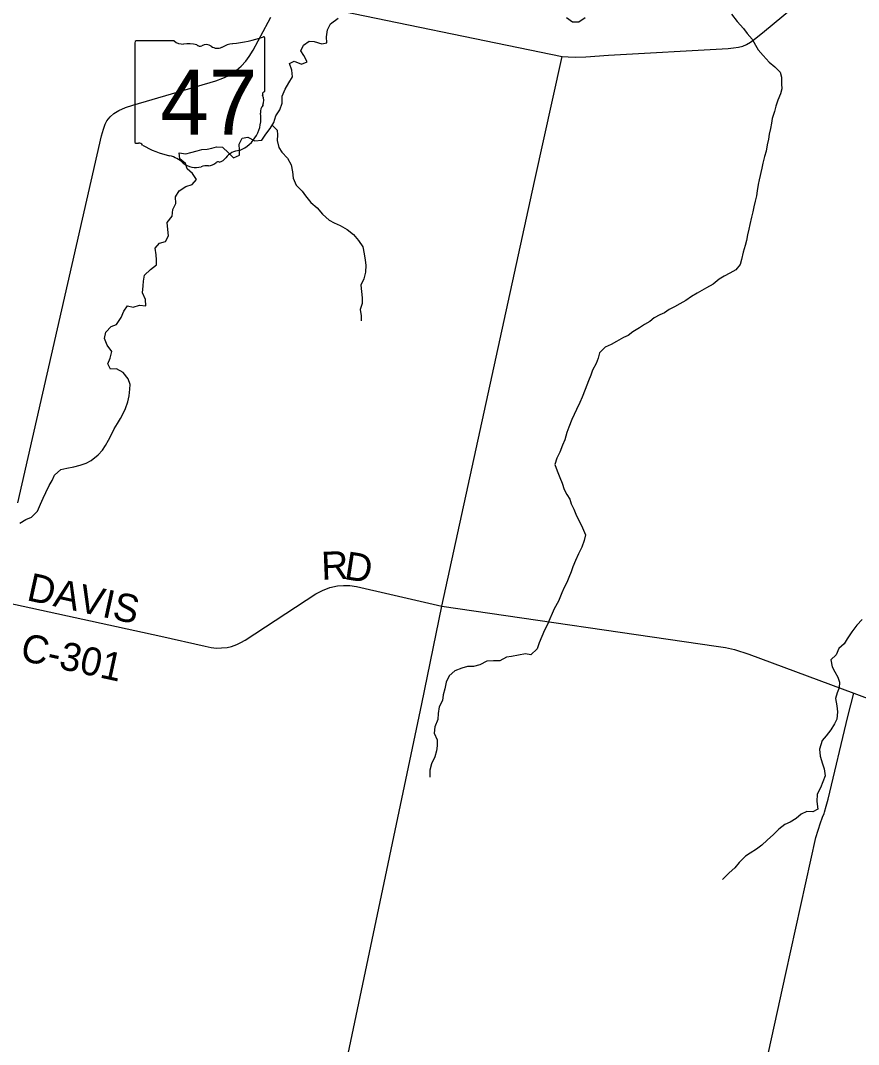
# Model space of a CAD drawing. Extents: x 0 to 34, y 0 to 22.
# Drawn here: x 3.441 to 4.289, y 17.618 to 18.655 of the extents above; entities that cross this region are included whole.
import ezdxf

# ---------------------------------------------------------------- set-up
doc = ezdxf.new("R2010")
doc.units = 0
for name, color, linetype in [('GM_X_County_Road', 7, 'Continuous'), ('GM_X_County_Road_Text', 7, 'Continuous'), ('GM_X_Minor_River', 7, 'Continuous'), ('GM_X_State_Location', 7, 'Continuous'), ('GM_X_State_Route', 7, 'Continuous'), ('GM_X_State_Shield', 7, 'Continuous'), ('GM_X_Township_Road', 7, 'Continuous')]:
    doc.layers.add(name, color=color, linetype=linetype)

msp = doc.modelspace()

# ---------------------------------------------------------------- linework, layer by layer
at = {"layer": 'GM_X_County_Road'}
for points in [[(3.7168, 17.3444), (3.8471, 17.9631), (3.8674, 18.0619), (3.961, 18.4917), (3.9891, 18.6184)], [(3.4167, 18.0678), (3.5827, 18.0315), (3.6276, 18.0214), (3.6338, 18.0202), (3.6391, 18.0196), (3.6442, 18.0197), (3.6498, 18.0202), (3.6544, 18.0213), (3.6599, 18.0233), (3.6639, 18.0252), (3.6681, 18.0277), (3.7396, 18.0743), (3.7464, 18.0777), (3.7538, 18.0807), (3.7617, 18.0824), (3.7679, 18.0829), (3.7742, 18.0828), (3.781, 18.0818), (3.8145, 18.0741), (3.8674, 18.0619)], [(3.8674, 18.0619), (4.1451, 18.0216), (4.1545, 18.02), (4.1635, 18.0181), (4.1781, 18.0135), (4.2845, 17.9738)], [(4.2845, 17.9738), (4.3365, 17.9544), (4.3804, 17.9434), (4.4713, 17.9204), (4.5061, 17.9115), (4.5154, 17.9092), (4.5321, 17.9065), (4.5787, 17.8994), (4.6179, 17.894), (4.8287, 17.8794), (4.8392, 17.8777), (4.8453, 17.8759), (4.8506, 17.8734), (4.8585, 17.8684), (4.8976, 17.8393), (4.9051, 17.8341), (4.9104, 17.8318), (4.9166, 17.8299), (4.9228, 17.8284), (4.9275, 17.8274), (5.1759, 17.7808)]]:
    msp.add_lwpolyline(points, dxfattribs=at)
at = {"layer": 'GM_X_Minor_River'}
for points in [[(3.7545, 18.6514), (3.7623, 18.6572)], [(3.9935, 18.6579), (3.9995, 18.6535), (4.0061, 18.6533), (4.0124, 18.6578)], [(4.1604, 18.661), (4.1664, 18.6537), (4.1726, 18.6465), (4.1763, 18.6417), (4.1816, 18.636), (4.1848, 18.6299), (4.1876, 18.6251), (4.1927, 18.6194), (4.1985, 18.6127), (4.2043, 18.608), (4.2099, 18.6024), (4.211, 18.5973), (4.2112, 18.5905), (4.2114, 18.5856), (4.2102, 18.5806), (4.2075, 18.574), (4.2054, 18.568), (4.204, 18.5627), (4.2017, 18.5557), (4.2011, 18.5507), (4.2, 18.5454), (4.1988, 18.5396), (4.198, 18.5346), (4.1967, 18.5288), (4.1955, 18.5225), (4.1941, 18.517), (4.1924, 18.5104), (4.1912, 18.5053), (4.1885, 18.4934), (4.1877, 18.4886), (4.1866, 18.4822), (4.1858, 18.4774), (4.1846, 18.4718), (4.1832, 18.4663), (4.1823, 18.4612), (4.1809, 18.4557), (4.179, 18.4483), (4.1782, 18.4436), (4.1768, 18.4377), (4.1757, 18.432), (4.1745, 18.4269), (4.1724, 18.4201), (4.1705, 18.4129), (4.1693, 18.4078), (4.1649, 18.4023), (4.1587, 18.3989), (4.1532, 18.3959), (4.1482, 18.3931), (4.142, 18.3879), (4.1353, 18.3841), (4.1306, 18.3815), (4.1257, 18.3787), (4.1202, 18.3753), (4.1143, 18.3715), (4.1082, 18.3678), (4.1029, 18.365), (4.0974, 18.3624), (4.0927, 18.359), (4.0879, 18.3569), (4.0824, 18.3537), (4.0777, 18.3502), (4.0724, 18.347), (4.0674, 18.3438), (4.0608, 18.3395), (4.0559, 18.3359), (4.0511, 18.3338), (4.0441, 18.3297), (4.0386, 18.3269)], [(3.5239, 18.2197), (3.5268, 18.2246), (3.5299, 18.2299), (3.5332, 18.2365), (3.5357, 18.2414), (3.539, 18.2467), (3.5421, 18.2519), (3.5448, 18.257), (3.547, 18.2619), (3.5493, 18.2687), (3.5509, 18.275), (3.5514, 18.2816), (3.5516, 18.2863), (3.5498, 18.2922), (3.5446, 18.2986), (3.538, 18.3023), (3.532, 18.302), (3.5292, 18.3071), (3.5315, 18.3131), (3.5331, 18.3196), (3.5285, 18.3263), (3.5259, 18.3328), (3.5271, 18.3394), (3.5325, 18.345), (3.538, 18.347), (3.5428, 18.3542), (3.5452, 18.3604), (3.549, 18.366), (3.5549, 18.3646), (3.5611, 18.3666), (3.5677, 18.366), (3.5674, 18.3724), (3.5641, 18.3791), (3.565, 18.3861), (3.5654, 18.3908), (3.5662, 18.3969), (3.5722, 18.4027), (3.5783, 18.4075), (3.5785, 18.4125), (3.578, 18.4174), (3.5772, 18.4242), (3.5814, 18.4295), (3.5875, 18.4309), (3.5906, 18.4368), (3.5899, 18.4432), (3.5892, 18.4503), (3.5942, 18.4568), (3.5949, 18.4635), (3.598, 18.4695), (3.5977, 18.4763), (3.6015, 18.4823), (3.608, 18.4868), (3.6145, 18.4888), (3.6189, 18.4937), (3.615, 18.5), (3.6096, 18.5046), (3.6079, 18.5099), (3.6019, 18.5148), (3.6013, 18.5207), (3.6082, 18.5198), (3.6132, 18.5213), (3.6196, 18.5227), (3.6244, 18.5241), (3.6298, 18.5246), (3.6346, 18.5255), (3.6393, 18.527), (3.6452, 18.5265), (3.6512, 18.5209), (3.6564, 18.5158), (3.6623, 18.5183), (3.6625, 18.5236), (3.6622, 18.5295), (3.665, 18.5357), (3.671, 18.5368), (3.678, 18.5329), (3.685, 18.5336), (3.689, 18.5398), (3.6934, 18.5454), (3.6971, 18.5516), (3.6991, 18.5581), (3.7033, 18.5644), (3.7057, 18.5711), (3.7056, 18.5781), (3.7087, 18.5852), (3.7123, 18.5916), (3.716, 18.5978), (3.7153, 18.6043), (3.7132, 18.6113), (3.7179, 18.6136), (3.7252, 18.6104), (3.7308, 18.613), (3.7276, 18.6193), (3.7245, 18.6241), (3.7272, 18.6298), (3.7331, 18.6338), (3.738, 18.6334), (3.7459, 18.6312), (3.7508, 18.6321), (3.7505, 18.6382), (3.7516, 18.6452), (3.7545, 18.6514)], [(3.6954, 18.5488), (3.7006, 18.5436), (3.7009, 18.5389), (3.7005, 18.5332), (3.7021, 18.5263), (3.7054, 18.5216), (3.711, 18.5154), (3.7149, 18.5085), (3.7161, 18.5017), (3.7168, 18.495), (3.7199, 18.488), (3.7259, 18.482), (3.7291, 18.4772), (3.7346, 18.4705), (3.7412, 18.4651), (3.7466, 18.4588), (3.7533, 18.4528), (3.7584, 18.4499), (3.7642, 18.4472), (3.7713, 18.4431), (3.7777, 18.4381), (3.7829, 18.432), (3.7872, 18.4255), (3.7886, 18.4186), (3.7897, 18.412), (3.7904, 18.407), (3.7901, 18.4), (3.7883, 18.3934), (3.7854, 18.3868), (3.7861, 18.3803), (3.7865, 18.3739), (3.7865, 18.3684), (3.7847, 18.3621), (3.7856, 18.3559), (3.7857, 18.3509)], [(4.0386, 18.3269), (4.0327, 18.3241), (4.0268, 18.3185), (4.0257, 18.313), (4.0234, 18.3077), (4.0199, 18.3009), (4.0182, 18.2958), (4.0159, 18.2899), (4.0123, 18.2814), (4.0094, 18.2734), (4.0071, 18.2682), (4.0036, 18.261), (3.999, 18.2508), (3.996, 18.243), (3.9939, 18.2377), (3.9917, 18.2303), (3.9896, 18.2248), (3.9869, 18.2177), (3.9837, 18.2118), (3.9818, 18.2054), (3.984, 18.1989), (3.9866, 18.1923), (3.989, 18.1864), (3.9911, 18.1801), (3.9937, 18.1751), (3.9967, 18.1704), (3.9983, 18.1654), (4.001, 18.1603), (4.0037, 18.1535), (4.0064, 18.1483), (4.0097, 18.1413), (4.0127, 18.1342), (4.0115, 18.1284), (4.0089, 18.1218), (4.0058, 18.1151), (4.0025, 18.1082), (4, 18.1019), (3.9981, 18.0968), (3.9958, 18.0911), (3.9939, 18.086), (3.9912, 18.0809), (3.9889, 18.0756), (3.9853, 18.0671), (3.9811, 18.0594), (3.979, 18.0545), (3.9765, 18.0492), (3.9738, 18.0429), (3.9713, 18.0378), (3.9684, 18.0314), (3.9659, 18.025), (3.9638, 18.0189), (3.9574, 18.0126)], [(3.44, 18.1461), (3.4461, 18.1498), (3.4518, 18.1522), (3.4581, 18.1582), (3.4611, 18.1652), (3.4636, 18.1714), (3.4663, 18.1769), (3.4698, 18.1841), (3.4729, 18.1891), (3.4752, 18.1944), (3.4814, 18.2002), (3.4878, 18.2015), (3.4946, 18.2029), (3.5011, 18.2047), (3.5073, 18.2067), (3.5123, 18.2093), (3.5192, 18.2153), (3.5239, 18.2197)], [(4.2927, 18.0484), (4.2873, 18.0428), (4.2822, 18.036), (4.2778, 18.029), (4.2746, 18.0237), (4.2692, 18.019), (4.2666, 18.0126), (4.2611, 18.0075), (4.2625, 18.0005), (4.265, 17.9955), (4.2681, 17.9902)], [(3.9574, 18.0126), (3.9521, 18.0136), (3.9449, 18.0124), (3.9379, 18.0112), (3.9326, 18.0103), (3.9261, 18.0066), (3.9197, 18.0067), (3.9129, 18.0064), (3.9058, 18.0025), (3.8994, 18.0009), (3.8933, 18.0008), (3.8875, 17.9993), (3.8806, 17.9964), (3.8747, 17.9915), (3.8716, 17.9851), (3.8702, 17.9783), (3.8688, 17.9723), (3.868, 17.9664), (3.8647, 17.9602), (3.8636, 17.9535), (3.8632, 17.9473), (3.8601, 17.9398), (3.8594, 17.9333), (3.8624, 17.9268), (3.8627, 17.9206), (3.862, 17.9154), (3.8601, 17.9094), (3.8568, 17.9024), (3.855, 17.896), (3.8553, 17.889)], [(4.2681, 17.9902), (4.27, 17.985), (4.2694, 17.9794), (4.2675, 17.9741), (4.2657, 17.9684), (4.2672, 17.9612), (4.2679, 17.9551), (4.2671, 17.9477), (4.2648, 17.9428), (4.2612, 17.9368), (4.2563, 17.9309), (4.2524, 17.926), (4.2497, 17.9171), (4.2503, 17.9101), (4.2527, 17.9025), (4.2545, 17.8974), (4.2553, 17.8901), (4.2531, 17.8841), (4.2505, 17.8782), (4.2474, 17.8716), (4.247, 17.8644), (4.2481, 17.8566), (4.2429, 17.8538), (4.2367, 17.8542), (4.231, 17.8514), (4.2261, 17.8471), (4.2198, 17.8434), (4.2145, 17.8409), (4.2083, 17.8362), (4.2031, 17.8308), (4.1968, 17.8253), (4.1911, 17.8202), (4.1858, 17.8161), (4.1794, 17.812), (4.1746, 17.8091), (4.1684, 17.8026), (4.1638, 17.7973), (4.1581, 17.792), (4.1514, 17.7854)]]:
    msp.add_lwpolyline(points, dxfattribs=at)
at = {"layer": 'GM_X_State_Route'}
for points in [[(3.7335, 18.6708), (3.9891, 18.6184), (3.9952, 18.6179), (4.0029, 18.6177), (4.0131, 18.6181), (4.0359, 18.6195), (4.1571, 18.6265), (4.1626, 18.6269), (4.1676, 18.6277), (4.172, 18.6287), (4.1758, 18.6304), (4.1798, 18.6328), (4.1852, 18.6368), (4.1938, 18.6441), (4.3094, 18.7397)], [(3.438, 18.1666), (3.5228, 18.5381), (3.5246, 18.5448), (3.5264, 18.5497), (3.5283, 18.5533), (3.5316, 18.5573), (3.5352, 18.5605), (3.5403, 18.5638), (3.547, 18.5666), (3.5545, 18.5689), (3.6386, 18.5937), (3.6455, 18.5962), (3.6509, 18.5988), (3.6555, 18.6017), (3.6595, 18.6043), (3.6642, 18.6084), (3.6689, 18.6135), (3.6724, 18.6183), (3.6763, 18.6248), (3.6914, 18.6532), (3.694, 18.6581)]]:
    msp.add_lwpolyline(points, dxfattribs=at)
at = {"layer": 'GM_X_State_Shield'}
for p, q in [((3.6882, 18.5841), (3.6882, 18.6364)), ((3.5564, 18.6322), (3.5564, 18.5322)), ((3.5963, 18.634), (3.5577, 18.634)), ((3.6882, 18.5841), (3.6882, 18.5841))]:
    msp.add_line(p, q, dxfattribs=at)
for centre, radius, start, end in [((3.6413, 18.7704), 0.1398, 275.8445, 288.9065), ((3.6868, 18.6367), 0.00147, 351.8621, 97.738), ((3.5579, 18.6325), 0.00153, 98.1301, 188.1301), ((3.6055, 18.6456), 0.0148, 231.6195, 271.1119), ((3.6104, 18.5778), 0.0532, 80.4867, 94.9883), ((3.6225, 18.633), 0.00427, 219.7921, 297.1024), ((3.6287, 18.6214), 0.00889, 54.4667, 119.1411), ((3.6402, 18.6373), 0.0107, 233.8562, 294.8282), ((3.6591, 18.6034), 0.0281, 97.3462, 120.7689), ((3.6866, 18.5839), 0.00157, 289.6038, 7.7341), ((3.6879, 18.5803), 0.00227, 107.944, 210.337), ((3.6734, 18.5736), 0.0136, 340.033, 23.6496), ((3.6935, 18.5622), 0.00992, 136.8065, 186.9296), ((3.6491, 18.5555), 0.035, 292.3089, 8.9858), ((3.5579, 18.532), 0.00154, 171.9584, 258.3066), ((3.5581, 18.5422), 0.0118, 267.339, 280.6039), ((3.5605, 18.5264), 0.00424, 29.7484, 93.2717), ((3.6141, 18.6163), 0.101, 240.4129, 257.1985), ((3.6638, 18.5041), 0.0192, 94.4031, 142.5768), ((3.584, 18.4872), 0.0316, 47.1842, 75.836), ((3.6312, 18.5184), 0.0107, 268.777, 315.5493), ((3.6408, 18.5087), 0.00301, 65.7517, 132.6484), ((3.6396, 18.5225), 0.0113, 282.8732, 323.2771), ((3.6181, 18.5259), 0.02, 230.7004, 286.2918), ((3.6297, 18.4913), 0.0165, 85.6951, 111.2099)]:
    msp.add_arc(centre, radius, start, end, dxfattribs=at)
at = {"layer": 'GM_X_Township_Road'}
for points in [[(4.2542, 17.8522), (4.2547, 17.8536), (4.2565, 17.8594), (4.2585, 17.8668), (4.2784, 17.9503), (4.2845, 17.9738)], [(4.2523, 17.8474), (4.2526, 17.8483), (4.2542, 17.8522)], [(4.0573, 16.9765), (4.0716, 17.0421), (4.1184, 17.2592), (4.1253, 17.2907), (4.1297, 17.3102), (4.1314, 17.3145), (4.1329, 17.318), (4.1343, 17.3221), (4.1657, 17.4652), (4.1812, 17.5333), (4.2157, 17.6901), (4.246, 17.8279), (4.2506, 17.8428), (4.2523, 17.8474)]]:
    msp.add_lwpolyline(points, dxfattribs=at)

# ---------------------------------------------------------------- texts
at = {"layer": 'GM_X_County_Road_Text'}
for s, height, rotation, p in [('R', 0.0284, 2.2174, (3.7457, 18.0885)), ('D', 0.0284, 351.1162, (3.7675, 18.0895)), ('DAVIS', 0.02841, 347.5925, (3.446, 18.0682)), ('C-301', 0.02841, 347.7709, (3.4394, 18.0074))]:
    msp.add_text(s, height=height, rotation=rotation, dxfattribs=at).set_placement(p)
at = {"layer": 'GM_X_State_Location'}
for s in ['s', 'r']:
    msp.add_text(s, height=0.0000947, dxfattribs=at).set_placement((3.6208, 18.5756))
msp.add_text('47', height=0.0000947, rotation=0, dxfattribs=at).set_placement((3.597, 18.5687))
at = {"layer": 'GM_X_State_Shield'}
msp.add_text('47', height=0.06592, dxfattribs=at).set_placement((3.5824, 18.5392))

doc.saveas('drawing.dxf')
